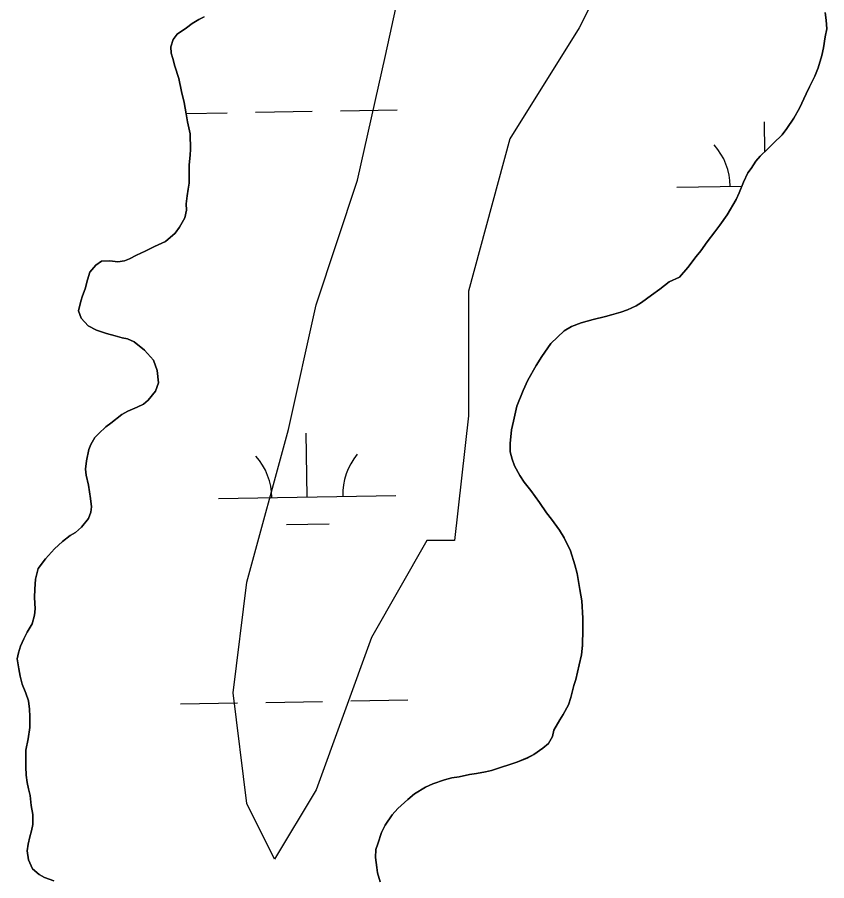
# Model space of a CAD drawing. Extents: x 3903937 to 3942190, y 260677 to 286651.
# Drawn here: x 3921442.8 to 3921899.1, y 276561.2 to 277047.8 of the extents above; entities that cross this region are included whole.
import ezdxf

# ---------------------------------------------------------------- set-up
doc = ezdxf.new("R2010")
doc.units = 0
for name, color, linetype in [('V-SITE-VEGE', 7, 'Continuous'), ('V-TOPO-SHOR', 7, 'Continuous'), ('V-WETL-SWMP', 7, 'Continuous')]:
    doc.layers.add(name, color=color, linetype=linetype)

msp = doc.modelspace()

# ---------------------------------------------------------------- linework, layer by layer
at = {"layer": 'V-SITE-VEGE'}
for p, q in [((3921650.3, 277026.19), (3921665.9, 277096.46)), ((3921775.15, 277073.04), (3921759.54, 277041.81)), ((3921759.54, 277041.81), (3921720.52, 276979.35)), ((3921634.69, 276955.93), (3921650.3, 277026.19)), ((3921720.52, 276979.35), (3921697.11, 276893.48)), ((3921611.28, 276885.67), (3921634.69, 276955.93)), ((3921697.11, 276893.48), (3921697.11, 276823.22)), ((3921595.68, 276815.41), (3921611.28, 276885.67)), ((3921697.11, 276823.22), (3921689.31, 276752.95)), ((3921572.27, 276729.53), (3921595.68, 276815.41)), ((3921673.71, 276752.95), (3921642.49, 276698.3)), ((3921689.31, 276752.95), (3921673.71, 276752.95)), ((3921564.46, 276667.08), (3921572.27, 276729.53)), ((3921642.49, 276698.3), (3921611.28, 276612.43)), ((3921572.27, 276604.62), (3921564.46, 276667.08)), ((3921611.28, 276612.43), (3921587.87, 276573.4)), ((3921587.87, 276573.4), (3921572.27, 276604.62))]:
    msp.add_line(p, q, dxfattribs=at)
at = {"layer": 'V-TOPO-SHOR'}
for points in [[(3921874, 276981.63), (3921876.72, 276985.06), (3921880.59, 276990.93), (3921883.75, 276996.65), (3921887.48, 277004.66), (3921889.49, 277008.66), (3921892.5, 277014.67), (3921894.23, 277019.24), (3921896.38, 277026.25), (3921897.25, 277030.55), (3921898.26, 277036.84), (3921899.13, 277041.28), (3921898.85, 277046.14), (3921898.28, 277050.44)], [(3921548.21, 277048.07), (3921545.06, 277046.65), (3921541.34, 277044.22), (3921538.19, 277041.93), (3921533.03, 277038.36), (3921530.73, 277035.22), (3921529.3, 277031.21), (3921529.58, 277027.64), (3921530.58, 277024.63), (3921531.57, 277020.19), (3921533.85, 277013.32), (3921535.42, 277006.02), (3921536.84, 276999.86), (3921537.41, 276996.57), (3921537.98, 276993.42), (3921538.83, 276988.84), (3921540.25, 276982.11), (3921540.52, 276973.38), (3921540.23, 276970.23), (3921539.79, 276964.51), (3921539.79, 276960.5), (3921539.64, 276954.35), (3921539.2, 276950.91), (3921538.62, 276947.19), (3921538.05, 276942.61), (3921538.19, 276939.18), (3921537.18, 276934.74), (3921534.31, 276929.59), (3921531.87, 276926.16), (3921526.42, 276921.45), (3921520.12, 276918.59), (3921514.97, 276916.03), (3921510.1, 276913.74), (3921506.09, 276911.6), (3921503.22, 276910.6), (3921499.5, 276909.89), (3921495.06, 276910.61), (3921490.34, 276910.34), (3921487.05, 276908.05), (3921483.75, 276904.19), (3921482.46, 276899.76), (3921481.02, 276894.75), (3921479.58, 276890.75), (3921478.57, 276887.74), (3921477.28, 276882.3), (3921478.85, 276878.3), (3921482.71, 276873.99), (3921487.42, 276871.56), (3921493.15, 276869.54), (3921498.01, 276868.25), (3921501.87, 276867.24), (3921504.88, 276866.52), (3921508.74, 276864.94), (3921514.46, 276860.21), (3921519.6, 276854.62), (3921521.74, 276848.75), (3921522.45, 276841.74), (3921520.72, 276837.16), (3921516.56, 276832.01)], [(3921647.42, 276560.62), (3921645.85, 276565.63), (3921645.42, 276568.64), (3921644.71, 276574.22), (3921645.01, 276578.8), (3921646.01, 276581.95), (3921648.17, 276588.39), (3921650.18, 276592.53), (3921654.2, 276598.4), (3921657.35, 276601.97), (3921662.94, 276606.97), (3921666.66, 276610.11), (3921672.97, 276613.97), (3921677.12, 276615.82), (3921683.56, 276618.1), (3921687.71, 276619.1), (3921691.87, 276619.81), (3921697.73, 276621.09), (3921701.6, 276621.65), (3921706.75, 276622.51), (3921710.05, 276623.36), (3921715.2, 276624.93), (3921720.5, 276626.64), (3921724.36, 276628.06), (3921730.24, 276630.34), (3921733.96, 276632.34), (3921739.12, 276635.91), (3921742.27, 276638.48), (3921744.56, 276642.49), (3921745.29, 276646.07), (3921748.58, 276651.93), (3921750.59, 276654.79), (3921753.46, 276660.22), (3921754.9, 276664.51), (3921756.48, 276671.24), (3921757.63, 276674.67), (3921759.65, 276682.83), (3921760.8, 276688.41), (3921761.38, 276693.85), (3921761.68, 276702.86), (3921761.69, 276709.16), (3921760.99, 276718.89), (3921760, 276725.33), (3921758.44, 276734.35), (3921757.15, 276739.22), (3921754.73, 276747.09), (3921751.17, 276754.4), (3921748.45, 276758.7), (3921744.02, 276765), (3921741.17, 276768.58), (3921737.17, 276774.31), (3921734.74, 276777.75), (3921732.31, 276781.19), (3921728.6, 276785.77), (3921726.17, 276789.5), (3921723.17, 276794.94), (3921721.75, 276798.8), (3921720.61, 276802.96), (3921720.61, 276807.68), (3921721.34, 276815.27), (3921722.49, 276820.27), (3921724.51, 276828.71), (3921727.96, 276837.44), (3921730.68, 276843.3), (3921735.27, 276851.6), (3921738.57, 276856.6), (3921743.59, 276864.04), (3921751.19, 276871.18), (3921755.2, 276873.61), (3921760.78, 276875.6), (3921767.51, 276877.45), (3921774.38, 276879.16), (3921777.82, 276880.16), (3921783.12, 276881.58), (3921786.84, 276882.86), (3921791.71, 276885.15), (3921794.72, 276887), (3921800.3, 276891.15), (3921805.03, 276894.57), (3921810.33, 276898.72), (3921816.21, 276901.43), (3921820.79, 276906.72), (3921825.52, 276913.01), (3921828.11, 276916.15), (3921831.69, 276921.3), (3921835.99, 276926.87), (3921838.86, 276930.73), (3921843.02, 276936.45), (3921848.04, 276945.03), (3921849.76, 276948.89), (3921852.21, 276954.9), (3921854.64, 276960.19), (3921856.51, 276962.62), (3921859.23, 276966.77), (3921861.53, 276969.49), (3921865.83, 276973.63), (3921869.12, 276976.78), (3921874, 276981.63)], [(3921516.56, 276832.01), (3921513.98, 276829.73), (3921510.4, 276828.02), (3921505.11, 276825.88), (3921501.67, 276823.88), (3921495.51, 276819.02), (3921492.79, 276817.02), (3921488.77, 276813.31), (3921486.48, 276811.02), (3921484.18, 276807.01), (3921483.18, 276804.15), (3921481.74, 276797.86), (3921481.3, 276793.14), (3921481.58, 276789.7), (3921482.86, 276784.12), (3921484.14, 276776.53), (3921484.56, 276771.95), (3921484.27, 276768.95), (3921482.98, 276765.37), (3921478.96, 276760.51), (3921475.53, 276757.51), (3921472.66, 276755.65), (3921468.36, 276752.37), (3921463.78, 276748.22), (3921458.62, 276742.51), (3921454.6, 276737.07), (3921453.16, 276731.21), (3921452.72, 276725.48), (3921452.43, 276720.76), (3921452.85, 276714.46), (3921452.56, 276710.89), (3921451.12, 276705.88), (3921448.4, 276701.3), (3921446.53, 276697.44), (3921444.67, 276693.29), (3921443.51, 276689.58), (3921442.79, 276686.14), (3921443.64, 276680.56), (3921444.35, 276676.55), (3921445.49, 276671.97), (3921447.63, 276666.96), (3921449.06, 276662.52), (3921449.62, 276657.79), (3921449.9, 276653.79), (3921449.89, 276647.49), (3921448.88, 276641.05), (3921447.58, 276634.76), (3921447.58, 276630.75), (3921447.57, 276625.45), (3921447.85, 276620.73), (3921448.42, 276616.58), (3921449.13, 276613), (3921449.98, 276609.28), (3921450.55, 276603.55), (3921451.54, 276598.54), (3921451.53, 276592.82), (3921450.81, 276589.24), (3921449.95, 276585.95), (3921448.94, 276581.8), (3921448.36, 276578.08), (3921449.07, 276572.93), (3921451.36, 276567.91), (3921455.07, 276564.76), (3921458.22, 276563.04), (3921463.37, 276561.17)]]:
    msp.add_lwpolyline(points, dxfattribs=at)
at = {"layer": 'V-WETL-SWMP'}
for p, q in [((3921898.28, 277050.44), (3921898.85, 277046.14)), ((3921541.34, 277044.22), (3921545.06, 277046.65)), ((3921545.06, 277046.65), (3921548.21, 277048.07)), ((3921898.85, 277046.14), (3921899.13, 277041.28)), ((3921533.03, 277038.36), (3921538.19, 277041.94)), ((3921538.19, 277041.94), (3921541.34, 277044.22)), ((3921899.13, 277041.28), (3921898.26, 277036.84)), ((3921529.3, 277031.21), (3921530.73, 277035.22)), ((3921530.73, 277035.22), (3921533.03, 277038.36)), ((3921898.26, 277036.84), (3921897.25, 277030.55)), ((3921529.58, 277027.64), (3921529.3, 277031.21)), ((3921897.25, 277030.55), (3921896.39, 277026.25)), ((3921530.58, 277024.63), (3921529.58, 277027.64)), ((3921896.39, 277026.25), (3921894.23, 277019.24)), ((3921531.57, 277020.19), (3921530.58, 277024.63)), ((3921533.85, 277013.32), (3921531.57, 277020.19)), ((3921894.23, 277019.24), (3921892.5, 277014.67)), ((3921535.42, 277006.02), (3921533.85, 277013.32)), ((3921892.5, 277014.67), (3921889.49, 277008.66)), ((3921536.84, 276999.86), (3921535.42, 277006.02)), ((3921889.49, 277008.66), (3921887.48, 277004.66)), ((3921887.48, 277004.66), (3921883.75, 276996.65)), ((3921537.41, 276996.57), (3921536.84, 276999.86)), ((3921537.98, 276993.42), (3921537.41, 276996.57)), ((3921883.75, 276996.65), (3921880.59, 276990.93)), ((3921537.95, 276993.57), (3921561.04, 276993.98)), ((3921538.83, 276988.84), (3921537.98, 276993.42)), ((3921577.04, 276994.26), (3921609.03, 276994.82)), ((3921625.03, 276995.11), (3921657.03, 276995.67)), ((3921880.59, 276990.93), (3921876.72, 276985.07)), ((3921540.25, 276982.11), (3921538.83, 276988.84)), ((3921864.32, 276972.17), (3921864.02, 276988.88)), ((3921540.52, 276973.38), (3921540.25, 276982.11)), ((3921874, 276981.63), (3921869.12, 276976.77)), ((3921876.72, 276985.07), (3921874, 276981.63)), ((3921869.12, 276976.77), (3921865.83, 276973.63)), ((3921540.23, 276970.23), (3921540.52, 276973.38)), ((3921865.83, 276973.63), (3921861.53, 276969.49)), ((3921539.79, 276964.51), (3921540.23, 276970.23)), ((3921859.23, 276966.77), (3921856.51, 276962.62)), ((3921861.53, 276969.49), (3921859.23, 276966.77)), ((3921539.79, 276960.5), (3921539.79, 276964.51)), ((3921856.51, 276962.62), (3921854.64, 276960.19)), ((3921539.64, 276954.35), (3921539.79, 276960.5)), ((3921854.64, 276960.19), (3921852.2, 276954.9)), ((3921539.2, 276950.91), (3921539.64, 276954.35)), ((3921814.66, 276952.01), (3921851.29, 276952.65)), ((3921852.2, 276954.9), (3921849.76, 276948.9)), ((3921538.04, 276942.61), (3921538.62, 276947.19)), ((3921538.62, 276947.19), (3921539.2, 276950.91)), ((3921849.76, 276948.9), (3921848.04, 276945.03)), ((3921538.18, 276939.18), (3921538.04, 276942.61)), ((3921848.04, 276945.03), (3921843.02, 276936.45)), ((3921537.18, 276934.74), (3921538.18, 276939.18)), ((3921534.31, 276929.59), (3921537.18, 276934.74)), ((3921843.02, 276936.45), (3921838.86, 276930.73)), ((3921531.87, 276926.16), (3921534.31, 276929.59)), ((3921838.86, 276930.73), (3921835.99, 276926.88)), ((3921526.42, 276921.45), (3921531.87, 276926.16)), ((3921835.99, 276926.88), (3921831.69, 276921.3)), ((3921514.97, 276916.03), (3921520.12, 276918.6)), ((3921520.12, 276918.6), (3921526.42, 276921.45)), ((3921831.69, 276921.3), (3921828.1, 276916.15)), ((3921506.09, 276911.6), (3921510.1, 276913.74)), ((3921510.1, 276913.74), (3921514.97, 276916.03)), ((3921828.1, 276916.15), (3921825.52, 276913.01)), ((3921487.05, 276908.05), (3921490.34, 276910.34)), ((3921490.34, 276910.34), (3921495.06, 276910.62)), ((3921495.06, 276910.62), (3921499.5, 276909.89)), ((3921499.5, 276909.89), (3921503.22, 276910.6)), ((3921503.22, 276910.6), (3921506.09, 276911.6)), ((3921825.52, 276913.01), (3921820.79, 276906.72)), ((3921482.46, 276899.76), (3921483.75, 276904.19)), ((3921483.75, 276904.19), (3921487.05, 276908.05)), ((3921820.79, 276906.72), (3921816.21, 276901.43)), ((3921481.02, 276894.75), (3921482.46, 276899.76)), ((3921810.33, 276898.72), (3921805.03, 276894.57)), ((3921816.21, 276901.43), (3921810.33, 276898.72)), ((3921479.58, 276890.74), (3921481.02, 276894.75)), ((3921805.03, 276894.57), (3921800.31, 276891.15)), ((3921478.57, 276887.74), (3921479.58, 276890.74)), ((3921800.31, 276891.15), (3921794.72, 276887)), ((3921477.28, 276882.3), (3921478.57, 276887.74)), ((3921791.71, 276885.15), (3921786.84, 276882.86)), ((3921794.72, 276887), (3921791.71, 276885.15)), ((3921478.85, 276878.29), (3921477.28, 276882.3)), ((3921774.38, 276879.16), (3921767.51, 276877.45)), ((3921777.82, 276880.16), (3921774.38, 276879.16)), ((3921783.12, 276881.58), (3921777.82, 276880.16)), ((3921786.84, 276882.86), (3921783.12, 276881.58)), ((3921482.7, 276874), (3921478.85, 276878.29)), ((3921760.78, 276875.6), (3921755.2, 276873.61)), ((3921767.51, 276877.45), (3921760.78, 276875.6)), ((3921487.42, 276871.56), (3921482.7, 276874)), ((3921493.15, 276869.54), (3921487.42, 276871.56)), ((3921498.01, 276868.25), (3921493.15, 276869.54)), ((3921751.19, 276871.18), (3921743.59, 276864.04)), ((3921755.2, 276873.61), (3921751.19, 276871.18)), ((3921501.87, 276867.24), (3921498.01, 276868.25)), ((3921504.88, 276866.52), (3921501.87, 276867.24)), ((3921508.74, 276864.94), (3921504.88, 276866.52)), ((3921514.46, 276860.21), (3921508.74, 276864.94)), ((3921519.6, 276854.62), (3921514.46, 276860.21)), ((3921743.59, 276864.04), (3921738.57, 276856.6)), ((3921521.74, 276848.75), (3921519.6, 276854.62)), ((3921738.57, 276856.6), (3921735.27, 276851.6)), ((3921735.27, 276851.6), (3921730.68, 276843.3)), ((3921522.45, 276841.74), (3921521.74, 276848.75)), ((3921520.72, 276837.16), (3921522.45, 276841.74)), ((3921730.68, 276843.3), (3921727.95, 276837.44)), ((3921516.56, 276832.01), (3921520.72, 276837.16)), ((3921727.95, 276837.44), (3921724.51, 276828.71)), ((3921513.98, 276829.73), (3921516.56, 276832.01)), ((3921501.67, 276823.88), (3921505.1, 276825.88)), ((3921505.1, 276825.88), (3921510.4, 276828.02)), ((3921510.4, 276828.02), (3921513.98, 276829.73)), ((3921724.51, 276828.71), (3921722.49, 276820.27)), ((3921495.51, 276819.02), (3921501.67, 276823.88)), ((3921488.77, 276813.31), (3921492.78, 276817.02)), ((3921492.78, 276817.02), (3921495.51, 276819.02)), ((3921722.49, 276820.27), (3921721.34, 276815.26)), ((3921484.18, 276807.01), (3921486.48, 276811.02)), ((3921486.48, 276811.02), (3921488.77, 276813.31)), ((3921606.27, 276777.5), (3921605.63, 276813.49)), ((3921721.34, 276815.26), (3921720.61, 276807.68)), ((3921483.18, 276804.15), (3921484.18, 276807.01)), ((3921720.61, 276807.68), (3921720.61, 276802.96)), ((3921481.74, 276797.86), (3921483.18, 276804.15)), ((3921720.61, 276802.96), (3921721.75, 276798.8)), ((3921481.3, 276793.14), (3921481.74, 276797.86)), ((3921721.75, 276798.8), (3921723.17, 276794.94)), ((3921481.58, 276789.7), (3921481.3, 276793.14)), ((3921723.17, 276794.94), (3921726.17, 276789.5)), ((3921482.86, 276784.12), (3921481.58, 276789.7)), ((3921726.17, 276789.5), (3921728.6, 276785.77)), ((3921484.14, 276776.53), (3921482.86, 276784.12)), ((3921728.6, 276785.77), (3921732.31, 276781.19)), ((3921556.27, 276776.62), (3921656.26, 276778.38)), ((3921732.31, 276781.19), (3921734.74, 276777.75)), ((3921734.74, 276777.75), (3921737.17, 276774.31)), ((3921484.56, 276771.95), (3921484.14, 276776.53)), ((3921484.27, 276768.95), (3921484.56, 276771.95)), ((3921737.17, 276774.31), (3921741.17, 276768.58)), ((3921482.98, 276765.37), (3921484.27, 276768.95)), ((3921741.17, 276768.58), (3921744.02, 276765)), ((3921478.96, 276760.51), (3921482.98, 276765.37)), ((3921594.54, 276761.86), (3921618.54, 276762.28)), ((3921744.02, 276765), (3921748.45, 276758.69)), ((3921472.66, 276755.65), (3921475.53, 276757.51)), ((3921475.53, 276757.51), (3921478.96, 276760.51)), ((3921748.45, 276758.69), (3921751.16, 276754.4)), ((3921468.36, 276752.37), (3921472.66, 276755.65)), ((3921751.16, 276754.4), (3921754.73, 276747.09)), ((3921458.62, 276742.51), (3921463.78, 276748.22)), ((3921463.78, 276748.22), (3921468.36, 276752.37)), ((3921754.73, 276747.09), (3921757.15, 276739.22)), ((3921454.6, 276737.07), (3921458.62, 276742.51)), ((3921757.15, 276739.22), (3921758.43, 276734.35)), ((3921453.16, 276731.21), (3921454.6, 276737.07)), ((3921758.43, 276734.35), (3921760, 276725.33)), ((3921452.72, 276725.48), (3921453.16, 276731.21)), ((3921452.43, 276720.76), (3921452.72, 276725.48)), ((3921760, 276725.33), (3921760.99, 276718.89)), ((3921452.85, 276714.46), (3921452.43, 276720.76)), ((3921760.99, 276718.89), (3921761.69, 276709.16)), ((3921452.56, 276710.89), (3921452.85, 276714.46)), ((3921451.12, 276705.88), (3921452.56, 276710.89)), ((3921761.69, 276709.16), (3921761.68, 276702.86)), ((3921448.4, 276701.3), (3921451.12, 276705.88)), ((3921446.53, 276697.44), (3921448.4, 276701.3)), ((3921761.68, 276702.86), (3921761.38, 276693.84)), ((3921444.66, 276693.29), (3921446.53, 276697.44)), ((3921442.79, 276686.14), (3921443.51, 276689.57)), ((3921443.51, 276689.57), (3921444.66, 276693.29)), ((3921761.38, 276693.84), (3921760.8, 276688.41)), ((3921443.64, 276680.56), (3921442.79, 276686.14)), ((3921760.8, 276688.41), (3921759.65, 276682.83)), ((3921444.35, 276676.55), (3921443.64, 276680.56)), ((3921759.65, 276682.83), (3921757.63, 276674.67)), ((3921445.49, 276671.97), (3921444.35, 276676.55)), ((3921757.63, 276674.67), (3921756.48, 276671.24)), ((3921447.63, 276666.96), (3921445.49, 276671.97)), ((3921756.48, 276671.24), (3921754.9, 276664.51)), ((3921449.06, 276662.52), (3921447.63, 276666.96)), ((3921449.62, 276657.79), (3921449.06, 276662.52)), ((3921534.9, 276660.79), (3921566.9, 276661.36)), ((3921582.89, 276661.64), (3921614.89, 276662.2)), ((3921630.89, 276662.48), (3921662.88, 276663.05)), ((3921753.46, 276660.22), (3921750.59, 276654.79)), ((3921754.9, 276664.51), (3921753.46, 276660.22)), ((3921449.9, 276653.79), (3921449.62, 276657.79)), ((3921449.89, 276647.49), (3921449.9, 276653.79)), ((3921748.58, 276651.93), (3921745.29, 276646.07)), ((3921750.59, 276654.79), (3921748.58, 276651.93)), ((3921448.88, 276641.05), (3921449.89, 276647.49)), ((3921745.29, 276646.07), (3921744.56, 276642.49)), ((3921447.59, 276634.76), (3921448.88, 276641.05)), ((3921744.56, 276642.49), (3921742.27, 276638.48)), ((3921739.12, 276635.91), (3921733.96, 276632.34)), ((3921742.27, 276638.48), (3921739.12, 276635.91)), ((3921447.58, 276630.75), (3921447.59, 276634.76)), ((3921733.96, 276632.34), (3921730.23, 276630.35)), ((3921447.57, 276625.45), (3921447.58, 276630.75)), ((3921720.5, 276626.64), (3921715.2, 276624.93)), ((3921724.36, 276628.06), (3921720.5, 276626.64)), ((3921730.23, 276630.35), (3921724.36, 276628.06)), ((3921447.85, 276620.73), (3921447.57, 276625.45)), ((3921697.73, 276621.09), (3921691.87, 276619.81)), ((3921701.6, 276621.65), (3921697.73, 276621.09)), ((3921706.75, 276622.51), (3921701.6, 276621.65)), ((3921710.05, 276623.36), (3921706.75, 276622.51)), ((3921715.2, 276624.93), (3921710.05, 276623.36)), ((3921448.42, 276616.58), (3921447.85, 276620.73)), ((3921449.13, 276613), (3921448.42, 276616.58)), ((3921683.56, 276618.1), (3921677.12, 276615.82)), ((3921687.71, 276619.1), (3921683.56, 276618.1)), ((3921691.87, 276619.81), (3921687.71, 276619.1)), ((3921449.98, 276609.28), (3921449.13, 276613)), ((3921672.96, 276613.97), (3921666.66, 276610.11)), ((3921677.12, 276615.82), (3921672.96, 276613.97)), ((3921450.55, 276603.55), (3921449.98, 276609.28)), ((3921662.94, 276606.97), (3921657.35, 276601.97)), ((3921666.66, 276610.11), (3921662.94, 276606.97)), ((3921451.54, 276598.54), (3921450.55, 276603.55)), ((3921657.35, 276601.97), (3921654.2, 276598.39)), ((3921451.53, 276592.82), (3921451.54, 276598.54)), ((3921654.2, 276598.39), (3921650.18, 276592.53)), ((3921450.81, 276589.24), (3921451.53, 276592.82)), ((3921650.18, 276592.53), (3921648.17, 276588.39)), ((3921449.95, 276585.95), (3921450.81, 276589.24)), ((3921648.17, 276588.39), (3921646.01, 276581.95)), ((3921448.94, 276581.8), (3921449.95, 276585.95)), ((3921448.36, 276578.08), (3921448.94, 276581.8)), ((3921449.07, 276572.93), (3921448.36, 276578.08)), ((3921645.01, 276578.8), (3921644.71, 276574.22)), ((3921646.01, 276581.95), (3921645.01, 276578.8)), ((3921451.35, 276567.91), (3921449.07, 276572.93)), ((3921644.71, 276574.22), (3921645.42, 276568.64)), ((3921455.07, 276564.76), (3921451.35, 276567.91)), ((3921645.42, 276568.64), (3921645.85, 276565.63)), ((3921458.22, 276563.04), (3921455.07, 276564.76)), ((3921463.37, 276561.17), (3921458.22, 276563.04)), ((3921645.85, 276565.63), (3921647.41, 276560.62))]:
    msp.add_line(p, q, dxfattribs=at)
for centre, start, end in [((3921809.41, 276952.39), 0.2366, 41.7802), ((3921661.49, 276778.95), 140.2366, 181.7802), ((3921551.02, 276777), 0.2366, 41.7802)]:
    msp.add_arc(centre, 35.25, start, end, dxfattribs=at)

doc.saveas('drawing.dxf')
